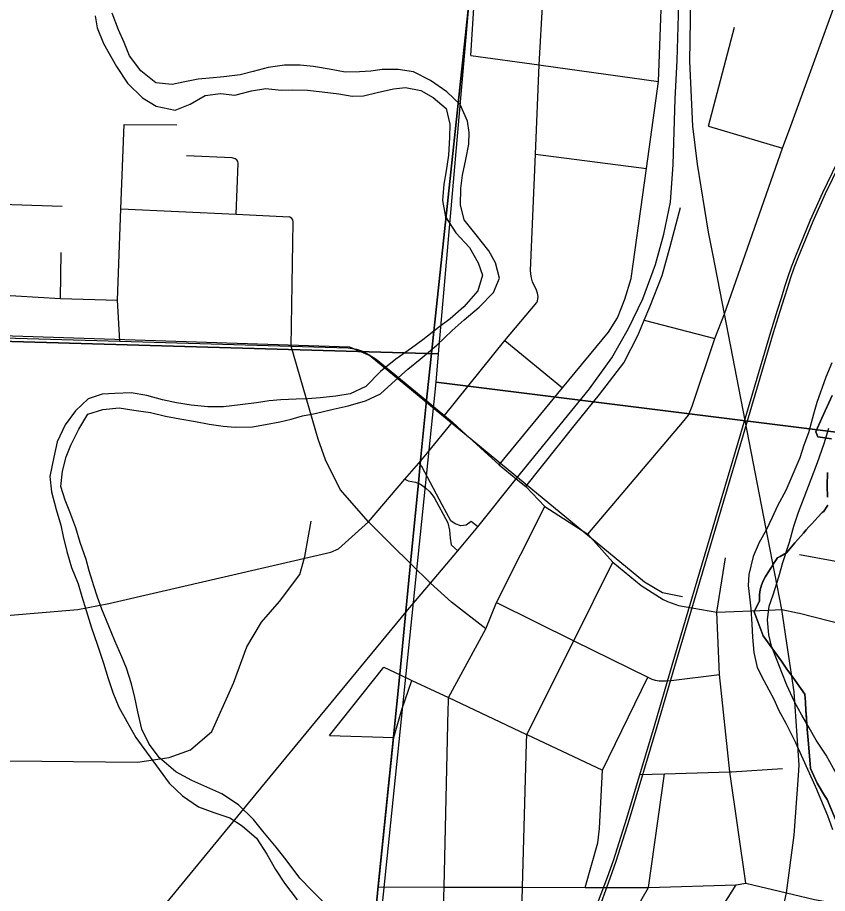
# Model space of a CAD drawing. Extents: x 0 to 34, y -3.9 to 26.2.
# Drawn here: x 2.708 to 3.391, y 18.962 to 19.701 of the extents above; entities that cross this region are included whole.
import ezdxf

# ---------------------------------------------------------------- set-up
doc = ezdxf.new("R2010")
doc.units = 0
for name, color, linetype in [('GM_X_City_Street', 7, 'Continuous'), ('GM_X_Corporation', 7, 'Continuous'), ('GM_X_County_Road', 7, 'Continuous'), ('GM_X_Interchange_Ramps', 7, 'Continuous'), ('GM_X_Interstate_Route', 7, 'Continuous'), ('GM_X_Minor_River', 7, 'Continuous'), ('GM_X_Rail_Line', 7, 'Continuous'), ('GM_X_Section', 7, 'Continuous'), ('GM_X_State_Shield', 7, 'Continuous')]:
    doc.layers.add(name, color=color, linetype=linetype)

msp = doc.modelspace()

# ---------------------------------------------------------------- linework, layer by layer
at = {"layer": 'GM_X_City_Street'}
for p, q in [((3.08999, 19.6693), (3.09726, 19.78226)), ((3.35973, 19.61), (3.41482, 19.76172)), ((3.29036, 19.60959), (3.31234, 19.69311)), ((2.79765, 19.61093), (2.84206, 19.61075)), ((3.29036, 19.60959), (3.35285, 19.59103)), ((3.14445, 19.58607), (3.23802, 19.57381)), ((2.74383, 19.4641), (2.74461, 19.50304)), ((3.23623, 19.44585), (3.29571, 19.43049)), ((3.11855, 19.42878), (3.16735, 19.38889)), ((3.29741, 19.19949), (3.30468, 19.24537)), ((2.97064, 19.09557), (3.01659, 19.15309)), ((3.25894, 19.14187), (3.29958, 19.14685)), ((2.97064, 19.09557), (3.02508, 19.09383)), ((3.252, 18.87194), (3.31357, 18.96963))]:
    msp.add_line(p, q, dxfattribs=at)
for points in [[(3.11386, 19.32387), (3.16735, 19.38889), (3.20601, 19.43587), (3.21347, 19.44787), (3.21986, 19.46369), (3.22514, 19.48105), (3.23802, 19.57381), (3.24823, 19.64733), (3.25032, 19.70805), (3.25339, 19.79728), (3.25463, 19.83333), (3.25376, 19.84665), (3.25043, 19.8652), (3.23623, 19.9331), (3.22269, 19.99775), (3.21793, 20.03239)], [(3.06771, 19.36559), (3.11855, 19.42878), (3.14558, 19.46098), (3.14619, 19.46222), (3.14652, 19.46408), (3.14664, 19.466), (3.14621, 19.46864), (3.14523, 19.47135), (3.14195, 19.47826), (3.14082, 19.48282), (3.14025, 19.4878), (3.14445, 19.58607), (3.14767, 19.66129), (3.1507, 19.71632), (3.15572, 19.80728), (3.16099, 19.87357), (3.16627, 19.94005), (3.17115, 20.00138)], [(3.08999, 19.6693), (3.14767, 19.66129), (3.14933, 19.66106), (3.24823, 19.64733)], [(2.79397, 19.42816), (2.79196, 19.46291), (2.79493, 19.53995), (2.79765, 19.61093)], [(3.18868, 19.26548), (3.26839, 19.35969), (3.27341, 19.36582), (3.27648, 19.37335), (3.29571, 19.43049), (3.30369, 19.45122), (3.35285, 19.59103), (3.35973, 19.61)], [(2.89218, 19.53528), (2.89379, 19.57812), (2.89344, 19.57985), (2.89272, 19.58118), (2.89211, 19.58163), (2.89109, 19.58213), (2.88857, 19.58279), (2.85027, 19.58474)], [(2.51819, 19.5504), (2.59079, 19.54918), (2.68986, 19.54947), (2.6943, 19.54421), (2.70301, 19.54355), (2.7454, 19.54215)], [(2.79493, 19.53995), (2.89218, 19.53528), (2.93693, 19.53314)], [(3.1363, 19.30565), (3.17826, 19.35821), (3.1985, 19.38323), (3.2189, 19.40993), (3.23102, 19.43344), (3.23623, 19.44585), (3.24099, 19.45717), (3.25121, 19.48366), (3.25796, 19.50809), (3.26659, 19.54095)], [(2.93833, 19.42392), (2.94025, 19.52851), (2.93982, 19.53058), (2.93892, 19.53172), (2.93693, 19.53314)], [(2.68723, 19.46759), (2.74383, 19.4641), (2.79196, 19.46291)], [(3.10262, 19.18541), (3.07366, 19.20797), (3.05601, 19.22405), (3.03933, 19.24041), (3.02314, 19.25631), (3.00377, 19.27584), (2.97975, 19.30316), (2.96735, 19.32812), (2.96107, 19.34568), (2.93833, 19.42392)], [(3.07089, 19.11752), (3.07103, 19.12351), (3.07112, 19.12743), (3.10262, 19.18541), (3.1115, 19.20764), (3.15243, 19.28879)], [(3.36698, 19.24827), (3.3976, 19.24262), (3.40137, 19.24192), (3.47626, 19.2281), (3.5507, 19.21436)], [(3.13084, 18.86881), (3.13348, 18.96749), (3.13674, 19.08921), (3.13703, 19.09641), (3.17665, 19.17552), (3.20981, 19.24171)], [(3.1115, 19.20764), (3.17665, 19.17552), (3.23927, 19.14464), (3.24264, 19.14298), (3.24533, 19.14221), (3.24876, 19.14154), (3.25009, 19.14164), (3.25437, 19.14164), (3.25894, 19.14187)], [(3.32194, 18.97077), (3.30836, 19.06478), (3.29958, 19.14685), (3.29741, 19.19949)], [(3.01659, 19.15309), (3.03021, 19.14668), (3.04028, 19.14194), (3.07112, 19.12743), (3.13637, 19.09672), (3.13703, 19.09641), (3.20086, 19.06637)], [(3.18635, 18.96735), (3.19697, 19.00492), (3.19835, 19.01704), (3.20086, 19.06637), (3.23927, 19.14464)], [(3.01211, 18.96781), (3.02508, 19.09383), (3.03163, 19.11738), (3.04028, 19.14194)], [(3.06594, 18.90778), (3.06716, 18.95915), (3.06736, 18.96767), (3.07089, 19.11752)], [(3.18952, 18.87972), (3.23986, 18.96721), (3.2531, 19.06324)], [(3.2323, 19.06267), (3.2531, 19.06324), (3.30836, 19.06478), (3.30978, 19.06482), (3.35274, 19.06771)]]:
    msp.add_lwpolyline(points, dxfattribs=at)
at = {"layer": 'GM_X_Corporation'}
for points in [[(3.39406, 19.34595), (3.38265, 19.34754), (3.38087, 19.35184), (3.38237, 19.35515), (3.386, 19.36319), (3.39471, 19.38246)], [(3.39471, 19.38246), (3.386, 19.36319), (3.38237, 19.35515), (3.38087, 19.35184), (3.38265, 19.34754), (3.39406, 19.34595)], [(3.39078, 19.2967), (3.39034, 19.3061), (3.39034, 19.30617), (3.3908, 19.31745)], [(3.3908, 19.31745), (3.39034, 19.30617), (3.39034, 19.3061), (3.39078, 19.2967)], [(3.39922, 19.02059), (3.39027, 19.04149), (3.3882, 19.04497), (3.38201, 19.05541), (3.37646, 19.0676), (3.37613, 19.07158), (3.37448, 19.09148), (3.37346, 19.10097), (3.37342, 19.10136), (3.37294, 19.10941), (3.37252, 19.11653), (3.3721, 19.1237), (3.3717, 19.13042), (3.36348, 19.14184), (3.36143, 19.14469), (3.35647, 19.15158), (3.35175, 19.15814), (3.33641, 19.17947), (3.32898, 19.19989), (3.33332, 19.20905), (3.33325, 19.21038), (3.33337, 19.21442), (3.33395, 19.21842), (3.33499, 19.22233), (3.33647, 19.22609), (3.33837, 19.22966), (3.3389, 19.23053), (3.33944, 19.2314), (3.33971, 19.23183), (3.3434, 19.23763), (3.34497, 19.24009), (3.34737, 19.24386), (3.34811, 19.24501), (3.34828, 19.24528), (3.34968, 19.24606), (3.3507, 19.24663), (3.35607, 19.24964), (3.36327, 19.25807), (3.3681, 19.26367), (3.37042, 19.26636), (3.37271, 19.26904), (3.37497, 19.27167), (3.37736, 19.27424), (3.38242, 19.27969), (3.38591, 19.28345), (3.3861, 19.28355), (3.38708, 19.28419), (3.38724, 19.28429), (3.39109, 19.28997)], [(3.39109, 19.28997), (3.38724, 19.28429), (3.38708, 19.28419), (3.3861, 19.28355), (3.38591, 19.28345), (3.38242, 19.27969), (3.37736, 19.27424), (3.37497, 19.27167), (3.37271, 19.26904), (3.37042, 19.26636), (3.3681, 19.26367), (3.36327, 19.25807), (3.35607, 19.24964), (3.3507, 19.24663), (3.34968, 19.24606), (3.34828, 19.24528), (3.34811, 19.24501), (3.34737, 19.24386), (3.34497, 19.24009), (3.3434, 19.23763), (3.33971, 19.23183), (3.33944, 19.2314), (3.3389, 19.23053), (3.33837, 19.22966), (3.33647, 19.22609), (3.33499, 19.22233), (3.33395, 19.21842), (3.33337, 19.21442), (3.33325, 19.21038), (3.33332, 19.20905), (3.32898, 19.19989), (3.33641, 19.17947), (3.35175, 19.15814), (3.35647, 19.15158), (3.36143, 19.14469), (3.36348, 19.14184), (3.3717, 19.13042), (3.3721, 19.1237), (3.37252, 19.11653), (3.37286, 19.11077), (3.37294, 19.10941), (3.37342, 19.10136), (3.37346, 19.10097), (3.37447, 19.09148), (3.37613, 19.07158), (3.37646, 19.0676), (3.38201, 19.05541), (3.3882, 19.04497), (3.39027, 19.04149), (3.39922, 19.02059)]]:
    msp.add_lwpolyline(points, dxfattribs=at)
at = {"layer": 'GM_X_County_Road'}
msp.add_line((3.05336, 19.33407), (3.07435, 19.3598), dxfattribs=at)
for points in [[(2.48376, 19.43248), (2.51578, 19.43156), (2.52869, 19.43119), (2.58863, 19.42949), (2.60608, 19.42899), (2.68641, 19.43126), (2.79397, 19.42816), (2.93833, 19.42392), (2.98663, 19.42265), (2.99341, 19.42138), (2.9985, 19.41969), (3.00429, 19.41672), (3.01022, 19.41305), (3.05277, 19.37793), (3.06024, 19.37176)], [(3.06024, 19.37176), (3.06771, 19.36559), (3.07435, 19.3598), (3.08225, 19.35261)], [(3.08225, 19.35261), (3.11386, 19.32387), (3.12818, 19.31213), (3.1363, 19.30565), (3.15243, 19.28879), (3.18868, 19.26548), (3.20981, 19.24171), (3.23361, 19.22218), (3.25211, 19.21038), (3.25564, 19.20849), (3.26515, 19.20518), (3.29741, 19.19949), (3.34087, 19.2013)], [(3.03431, 19.3119), (3.04612, 19.32519), (3.04777, 19.32721), (3.05336, 19.33407)], [(2.66002, 19.2), (2.66307, 19.20011), (2.66799, 19.19435), (2.75868, 19.20187), (2.78459, 19.20702), (2.97185, 19.25015), (2.97837, 19.25305), (3.00377, 19.27584), (3.03431, 19.3119)], [(3.34087, 19.2013), (3.35217, 19.20177), (3.36547, 19.19911), (3.36715, 19.19868)], [(3.36715, 19.19868), (3.39229, 19.19223), (3.42359, 19.18468), (3.4673, 19.17661), (3.54493, 19.16227), (3.66913, 19.11339), (3.68493, 19.10718), (3.74097, 19.08512), (3.83562, 19.03913), (3.88028, 19.01742), (3.88909, 19.01315)], [(3.01211, 18.96781), (3.06736, 18.96767), (3.12421, 18.96752)], [(3.12421, 18.96752), (3.12895, 18.9675), (3.13348, 18.96749), (3.18635, 18.96735), (3.19711, 18.96732)], [(3.19711, 18.96732), (3.23986, 18.96721), (3.31357, 18.96963), (3.32194, 18.97077), (3.35616, 18.96279), (3.37974, 18.95708), (3.41244, 18.95125)]]:
    msp.add_lwpolyline(points, dxfattribs=at)
at = {"layer": 'GM_X_Interchange_Ramps'}
for points in [[(3.09572, 19.27146), (3.09018, 19.27616), (3.08591, 19.27308), (3.08156, 19.27248), (3.0767, 19.27409), (3.07306, 19.27673), (3.0658, 19.29), (3.04875, 19.32255), (3.04744, 19.32386), (3.04612, 19.32519)], [(3.03431, 19.3119), (3.03717, 19.31042), (3.04317, 19.30937), (3.04592, 19.30815), (3.04736, 19.30751), (3.0517, 19.30457), (3.05542, 19.30116), (3.05898, 19.29635), (3.07067, 19.27485), (3.07207, 19.26875), (3.07254, 19.26195), (3.07329, 19.25652), (3.07888, 19.25142)]]:
    msp.add_lwpolyline(points, dxfattribs=at)
at = {"layer": 'GM_X_Interstate_Route'}
for points in [[(2.90996, 17.89625), (2.94861, 18.2958), (2.94935, 18.30348), (2.95735, 18.3862), (2.96183, 18.43256), (2.97053, 18.53579), (2.97736, 18.60699), (2.98331, 18.66912), (2.98565, 18.69353), (2.98814, 18.7196), (2.99546, 18.79592), (3.01187, 18.96833), (3.02484, 19.09436), (3.02998, 19.14721), (3.03517, 19.20041), (3.03856, 19.2354), (3.03909, 19.24094), (3.04568, 19.30868), (3.04721, 19.32438), (3.04753, 19.32774), (3.05253, 19.37845), (3.099, 19.8136)], [(3.099, 19.8136), (3.05253, 19.37845), (3.04753, 19.32774), (3.04721, 19.32438), (3.04568, 19.30868), (3.03909, 19.24094), (3.03856, 19.2354), (3.03517, 19.20041), (3.02998, 19.14721), (3.02484, 19.09436), (3.01187, 18.96833), (2.99546, 18.79592), (2.98814, 18.7196), (2.98565, 18.69353), (2.98331, 18.66912), (2.97736, 18.60699), (2.97053, 18.53579), (2.96183, 18.43256), (2.95735, 18.3862), (2.94935, 18.30348), (2.94861, 18.2958), (2.90996, 17.89625)], [(3.2942, 19.50038), (3.29038, 19.52023), (3.28114, 19.57745), (3.27725, 19.60966), (3.27456, 19.66453), (3.27608, 19.75103), (3.27669, 19.77088)], [(2.80005, 18.9139), (2.91278, 19.05098), (3.0354, 19.19988), (3.05601, 19.22405), (3.07888, 19.25142), (3.09572, 19.27146), (3.12818, 19.31213), (3.18988, 19.38793), (3.20882, 19.41418), (3.22302, 19.43884), (3.23506, 19.46409), (3.24551, 19.49289), (3.25281, 19.51854), (3.25833, 19.54556), (3.26051, 19.57733), (3.26228, 19.63277), (3.26378, 19.66502), (3.26656, 19.75152)], [(3.34032, 19.26271), (3.30369, 19.45122), (3.2942, 19.50038)], [(3.35711, 19.16774), (3.35217, 19.20177), (3.34032, 19.26271)], [(3.36616, 19.06177), (3.3668, 19.07048), (3.36262, 19.13238), (3.35711, 19.16774)], [(3.34141, 18.89864), (3.34723, 18.92134), (3.35616, 18.96279), (3.36244, 19.01146), (3.36616, 19.06177)]]:
    msp.add_lwpolyline(points, dxfattribs=at)
at = {"layer": 'GM_X_Minor_River'}
for points in [[(2.74434, 19.30554), (2.74572, 19.31844), (2.7486, 19.33055), (2.75258, 19.34036), (2.75929, 19.35392), (2.76711, 19.3667), (2.77971, 19.37064), (2.79339, 19.3719), (2.80588, 19.37015), (2.81988, 19.36798), (2.83235, 19.36508), (2.84444, 19.36257), (2.85768, 19.36042), (2.8694, 19.35829), (2.88113, 19.35655), (2.89136, 19.3556), (2.90579, 19.35608), (2.91682, 19.35778), (2.92901, 19.36021), (2.93854, 19.3623), (2.94808, 19.36517), (2.95874, 19.36724), (2.97398, 19.37076), (2.98656, 19.37356), (3.00106, 19.37785), (3.01369, 19.38369), (3.02334, 19.39263), (3.03685, 19.40454), (3.04725, 19.41309), (3.06113, 19.42499), (3.07427, 19.43729), (3.0843, 19.44622), (3.09702, 19.45701), (3.10902, 19.46932), (3.11418, 19.48139), (3.11063, 19.49439), (3.10512, 19.50437), (3.09437, 19.51788), (3.08437, 19.53062), (3.08119, 19.54322), (3.08145, 19.55691), (3.0828, 19.56829), (3.08571, 19.58154), (3.08822, 19.59442), (3.08841, 19.6043), (3.08707, 19.61383), (3.08089, 19.62801), (3.0697, 19.63849), (3.05584, 19.64825), (3.04156, 19.65537), (3.0287, 19.65751), (3.01504, 19.65739), (3.00553, 19.65605), (2.99603, 19.65547), (2.98389, 19.65532), (2.97216, 19.65745), (2.95741, 19.66001), (2.94605, 19.66098), (2.93277, 19.66124), (2.91908, 19.65921), (2.90649, 19.65565), (2.89543, 19.65282), (2.88174, 19.65118), (2.86958, 19.65027), (2.86008, 19.64931), (2.84751, 19.64689), (2.83799, 19.64479), (2.82435, 19.64619), (2.81164, 19.65631), (2.80202, 19.66904), (2.79767, 19.68015), (2.79294, 19.69088), (2.78752, 19.70505)], [(2.77305, 19.70267), (2.77476, 19.69275), (2.7802, 19.67934), (2.79122, 19.66012), (2.80044, 19.64588), (2.81311, 19.63347), (2.82474, 19.62641), (2.84061, 19.62307), (2.85323, 19.62815), (2.86589, 19.63551), (2.87882, 19.63717), (2.89094, 19.6358), (2.90504, 19.63933), (2.91722, 19.64138), (2.9301, 19.64), (2.93959, 19.6402), (2.9521, 19.63996), (2.9646, 19.63858), (2.9786, 19.63679), (2.98995, 19.63506), (2.99944, 19.63526), (3.01088, 19.63808), (3.0246, 19.64125), (3.03486, 19.64219), (3.04772, 19.63967), (3.05823, 19.63376), (3.06906, 19.62443), (3.07223, 19.61145), (3.07201, 19.60005), (3.07098, 19.58524), (3.06921, 19.57197), (3.0671, 19.5606), (3.06608, 19.54693), (3.06848, 19.5332), (3.07733, 19.51973), (3.08886, 19.50734), (3.09621, 19.49428), (3.09981, 19.48395), (3.09576, 19.47071), (3.08413, 19.45725), (3.07255, 19.44721), (3.06255, 19.43979), (3.04945, 19.42939), (3.03984, 19.42235), (3.02676, 19.4131), (3.01366, 19.4027), (3.00129, 19.39001), (2.98827, 19.38379), (2.97609, 19.38174), (2.96278, 19.38047), (2.95252, 19.37953), (2.94265, 19.37934), (2.92974, 19.37882), (2.91986, 19.37787), (2.9092, 19.37617), (2.89551, 19.37453), (2.88144, 19.37289), (2.86816, 19.37277), (2.85415, 19.37417), (2.84166, 19.37631), (2.82995, 19.37881), (2.81674, 19.38248), (2.8035, 19.38464), (2.78983, 19.38414), (2.7792, 19.38358), (2.76736, 19.37962), (2.75654, 19.36956), (2.74797, 19.35756), (2.74125, 19.34324), (2.73836, 19.33037), (2.73501, 19.31409), (2.73629, 19.30113), (2.74018, 19.28623)], [(3.39437, 19.40994), (3.38921, 19.39787), (3.3816, 19.37634), (3.37876, 19.36651), (3.37467, 19.351), (3.37068, 19.34043), (3.36745, 19.32985), (3.36149, 19.3159), (3.35555, 19.30232), (3.34847, 19.28915), (3.34411, 19.27935), (3.33898, 19.2688), (3.33309, 19.25827), (3.32794, 19.24658), (3.32424, 19.23144), (3.32368, 19.22195), (3.32502, 19.21242), (3.32597, 19.20252), (3.32687, 19.18957), (3.32742, 19.17854), (3.32869, 19.16559), (3.33149, 19.15299), (3.33697, 19.14186), (3.34541, 19.12611), (3.34978, 19.11653), (3.35565, 19.10577), (3.36369, 19.08965), (3.36842, 19.07892), (3.37535, 19.06396), (3.38154, 19.05016), (3.38626, 19.03866), (3.39061, 19.02794), (3.39494, 19.01607)], [(3.39884, 19.062), (3.38967, 19.0789), (3.38118, 19.0916), (3.37531, 19.10198), (3.36906, 19.11274), (3.36282, 19.12388), (3.35625, 19.13807), (3.35228, 19.14879), (3.34829, 19.15875), (3.34359, 19.17101), (3.34112, 19.18056), (3.34021, 19.19312), (3.34157, 19.2045), (3.34479, 19.21433), (3.34962, 19.22944), (3.35289, 19.24155), (3.35852, 19.25855), (3.36219, 19.27216), (3.3662, 19.28387), (3.37099, 19.29633), (3.37697, 19.3118), (3.38217, 19.32577), (3.38779, 19.34201), (3.39182, 19.35486)], [(2.96803, 18.95268), (2.95573, 18.9647), (2.94568, 18.97515), (2.93421, 18.99058), (2.92568, 19.00138), (2.91455, 19.0149), (2.90677, 19.02455), (2.8941, 19.03696), (2.87986, 19.04635), (2.86481, 19.0531), (2.85465, 19.05748), (2.84113, 19.06496), (2.82731, 19.07662), (2.8188, 19.08819), (2.81258, 19.10085), (2.80906, 19.11537), (2.80664, 19.12758), (2.80382, 19.13904), (2.79951, 19.15242), (2.79552, 19.162), (2.7897, 19.17542), (2.78462, 19.18768), (2.77882, 19.20224), (2.77522, 19.21219), (2.77198, 19.22176), (2.76804, 19.23438), (2.76557, 19.24393), (2.76053, 19.25847), (2.75697, 19.27071), (2.7519, 19.28411), (2.74792, 19.29407), (2.74434, 19.30554)], [(2.74018, 19.28623), (2.7441, 19.27285), (2.7462, 19.26331), (2.74938, 19.2507), (2.7533, 19.23732), (2.75873, 19.22353), (2.76195, 19.21283), (2.76552, 19.20097), (2.77018, 19.18644), (2.77485, 19.17266), (2.78024, 19.15659), (2.78417, 19.14359), (2.78812, 19.13173), (2.7932, 19.11947), (2.7998, 19.10718), (2.80752, 19.09373), (2.81639, 19.08139), (2.83563, 19.05517), (2.84682, 19.0447), (2.8603, 19.03532), (2.87311, 19.03051), (2.88668, 19.02607), (2.89718, 19.01941), (2.90913, 19.00892), (2.91798, 18.99545), (2.92533, 18.98238), (2.9327, 18.97084), (2.94344, 18.95695)]]:
    msp.add_lwpolyline(points, dxfattribs=at)
at = {"layer": 'GM_X_Rail_Line'}
for points in [[(3.19768, 18.95593), (3.20518, 18.97589), (3.21025, 18.99015), (3.22137, 19.02573), (3.2448, 19.10368), (3.25965, 19.1548), (3.31747, 19.35031), (3.34283, 19.43614), (3.34845, 19.45431), (3.35206, 19.46577), (3.35483, 19.47448), (3.35749, 19.48268), (3.36037, 19.49101), (3.3639, 19.5002), (3.37634, 19.5306), (3.38676, 19.5538), (3.39889, 19.57868)], [(3.19998, 18.95499), (3.20751, 18.97504), (3.21261, 18.98936), (3.22374, 19.025), (3.24719, 19.10297), (3.26204, 19.1541), (3.31985, 19.34961), (3.3452, 19.43542), (3.35083, 19.45356), (3.35443, 19.46502), (3.35719, 19.47372), (3.35984, 19.48189), (3.36271, 19.49016), (3.36621, 19.49928), (3.37862, 19.52962), (3.38902, 19.55275), (3.40111, 19.57757)], [(2.66035, 19.07667), (2.66744, 19.20087), (2.68618, 19.43317), (2.98751, 19.42344), (3.00488, 19.41622), (3.23625, 19.22511), (3.25158, 19.2163), (3.26836, 19.21268)], [(2.66035, 19.07667), (2.66249, 19.07623), (2.67404, 19.07447), (2.80882, 19.07298), (2.83558, 19.07698), (2.85368, 19.08345), (2.87144, 19.09901), (2.8897, 19.13968), (2.90093, 19.17028), (2.91352, 19.19106), (2.92849, 19.20858), (2.94561, 19.23136), (2.95002, 19.24646), (2.95543, 19.27633)]]:
    msp.add_lwpolyline(points, dxfattribs=at)
at = {"layer": 'GM_X_Section'}
for points in [[(3.14931, 20.4095), (4.17379, 20.28139), (4.07507, 19.26688), (3.06078, 19.39362), (3.06281, 19.41744)], [(3.06078, 19.39362), (4.07507, 19.26688), (3.97441, 18.26756), (2.95688, 18.38489)]]:
    msp.add_lwpolyline(points, close=True, dxfattribs=at)
at = {"layer": 'GM_X_State_Shield'}
for points in [[(2.1, 19.89152), (2.1, 19.44541), (3.06281, 19.41744), (3.14931, 20.4095), (2.15658, 20.48238)], [(2.1, 19.44541), (2.1, 18.41824), (2.95688, 18.38489), (3.06078, 19.39362), (3.06281, 19.41744)]]:
    msp.add_lwpolyline(points, close=True, dxfattribs=at)

doc.saveas('drawing.dxf')
